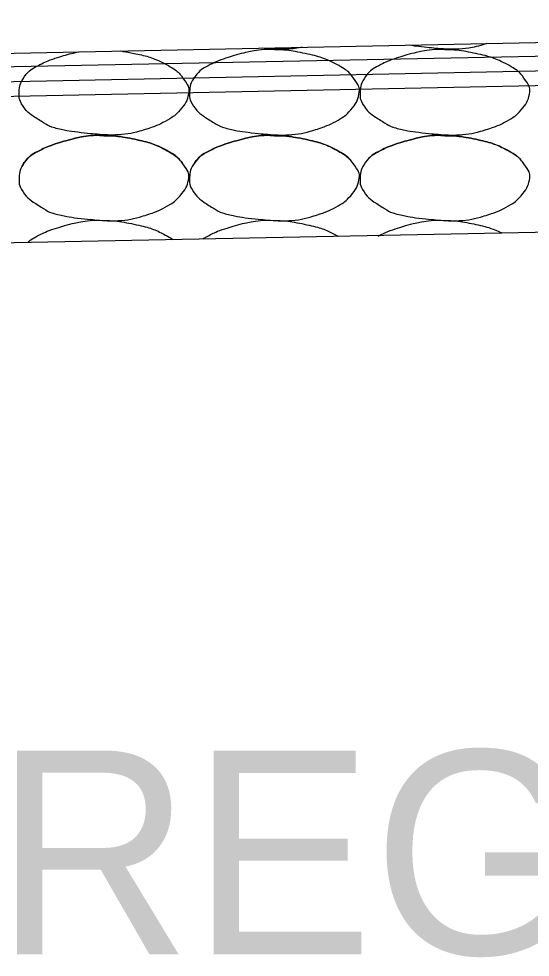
# Model space of a CAD drawing. Extents: x 1671357 to 13005564, y 567358 to 14261451.
# Drawn here: x 12758471.437 to 12758472.643, y 14259874.201 to 14259876.412 of the extents above; entities that cross this region are included whole.
import ezdxf

# ---------------------------------------------------------------- set-up
doc = ezdxf.new("R2010")
doc.units = 0
doc.layers.add('Default', color=7, linetype='Continuous')

msp = doc.modelspace()

# ---------------------------------------------------------------- linework, layer by layer
at = {"layer": 'Default'}
for p, q in [((12758465.8579, 14259876.2193), (12758475.4569, 14259876.412)), ((12758467.4561, 14259876.2196), (12758475.4575, 14259876.3802)), ((12758467.4561, 14259876.1847), (12758475.4582, 14259876.3454)), ((12758467.4561, 14259876.15), (12758475.4589, 14259876.3107)), ((12758464.4307, 14259875.744), (12758475.4459, 14259875.9651))]:
    msp.add_line(p, q, dxfattribs=at)
for points in [[(12758472.5406, 14259876.3534), (12758472.5196, 14259876.347), (12758472.4986, 14259876.342), (12758472.4653, 14259876.3399), (12758472.4535, 14259876.3399), (12758472.4242, 14259876.3418), (12758472.4066, 14259876.3435), (12758472.3786, 14259876.3466), (12758472.3682, 14259876.348), (12758472.3579, 14259876.3498)], [(12758471.6764, 14259876.3361), (12758471.6871, 14259876.3347), (12758471.6977, 14259876.3328), (12758471.737, 14259876.3247), (12758471.7634, 14259876.316), (12758471.8077, 14259876.2923), (12758471.8198, 14259876.2794), (12758471.8366, 14259876.2542), (12758471.8393, 14259876.2454), (12758471.8353, 14259876.2227), (12758471.8274, 14259876.2078), (12758471.8081, 14259876.1862), (12758471.8007, 14259876.1805), (12758471.7754, 14259876.1662), (12758471.7595, 14259876.1585), (12758471.7192, 14259876.1458), (12758471.6965, 14259876.14), (12758471.6614, 14259876.1378), (12758471.6496, 14259876.1378), (12758471.6203, 14259876.1397), (12758471.6027, 14259876.1414), (12758471.5658, 14259876.1455), (12758471.5466, 14259876.1485), (12758471.5118, 14259876.1566), (12758471.4983, 14259876.165), (12758471.4684, 14259876.1837), (12758471.4555, 14259876.1934), (12758471.4386, 14259876.2194), (12758471.4374, 14259876.2288), (12758471.4387, 14259876.2507), (12758471.4414, 14259876.2638), (12758471.4602, 14259876.2887), (12758471.4704, 14259876.2954), (12758471.4933, 14259876.3073), (12758471.5036, 14259876.3124), (12758471.5306, 14259876.3215), (12758471.5465, 14259876.3264), (12758471.5676, 14259876.3319), (12758471.5726, 14259876.333), (12758471.5775, 14259876.3341)], [(12758472.0399, 14259876.3386), (12758472.0633, 14259876.3389), (12758472.0868, 14259876.3354), (12758472.1389, 14259876.3247), (12758472.1653, 14259876.316), (12758472.2096, 14259876.2923), (12758472.2217, 14259876.2794), (12758472.2385, 14259876.2542), (12758472.2413, 14259876.2454), (12758472.2372, 14259876.2227), (12758472.2294, 14259876.2078), (12758472.21, 14259876.1862), (12758472.2026, 14259876.1805), (12758472.1774, 14259876.1662), (12758472.1615, 14259876.1585), (12758472.1212, 14259876.1458), (12758472.0985, 14259876.14), (12758472.0634, 14259876.1378), (12758472.0516, 14259876.1378), (12758472.0222, 14259876.1397), (12758472.0047, 14259876.1414), (12758471.9677, 14259876.1455), (12758471.9486, 14259876.1485), (12758471.9138, 14259876.1566), (12758471.9003, 14259876.165), (12758471.8704, 14259876.1837), (12758471.8575, 14259876.1934), (12758471.8405, 14259876.2194), (12758471.8393, 14259876.2288), (12758471.8406, 14259876.2507), (12758471.8433, 14259876.2638), (12758471.8621, 14259876.2887), (12758471.8724, 14259876.2954), (12758471.8952, 14259876.3073), (12758471.9055, 14259876.3124), (12758471.9326, 14259876.3215), (12758471.9484, 14259876.3264), (12758471.9747, 14259876.3332), (12758471.9848, 14259876.3354), (12758472.0099, 14259876.3393), (12758472.025, 14259876.3399), (12758472.0399, 14259876.3386)], [(12758472.1049, 14259876.3447), (12758472.095, 14259876.3427), (12758472.0851, 14259876.3413), (12758472.0634, 14259876.3399), (12758472.0516, 14259876.3399), (12758472.0308, 14259876.3412), (12758472.0218, 14259876.342), (12758472.0128, 14259876.3428)], [(12758472.4418, 14259876.3386), (12758472.4652, 14259876.3389), (12758472.4888, 14259876.3354), (12758472.5409, 14259876.3247), (12758472.5672, 14259876.316), (12758472.6115, 14259876.2923), (12758472.6237, 14259876.2794), (12758472.6405, 14259876.2542), (12758472.6432, 14259876.2454), (12758472.6391, 14259876.2227), (12758472.6313, 14259876.2078), (12758472.6119, 14259876.1862), (12758472.6045, 14259876.1805), (12758472.5793, 14259876.1662), (12758472.5634, 14259876.1585), (12758472.5231, 14259876.1458), (12758472.5004, 14259876.14), (12758472.4653, 14259876.1378), (12758472.4535, 14259876.1378), (12758472.4242, 14259876.1397), (12758472.4066, 14259876.1414), (12758472.3696, 14259876.1455), (12758472.3505, 14259876.1485), (12758472.3157, 14259876.1566), (12758472.3022, 14259876.165), (12758472.2723, 14259876.1837), (12758472.2594, 14259876.1934), (12758472.2424, 14259876.2194), (12758472.2413, 14259876.2288), (12758472.2425, 14259876.2507), (12758472.2453, 14259876.2638), (12758472.264, 14259876.2887), (12758472.2743, 14259876.2954), (12758472.2971, 14259876.3073), (12758472.3075, 14259876.3124), (12758472.3345, 14259876.3215), (12758472.3504, 14259876.3264), (12758472.3767, 14259876.3332), (12758472.3867, 14259876.3354), (12758472.4118, 14259876.3393), (12758472.427, 14259876.3399), (12758472.4418, 14259876.3386)], [(12758471.6379, 14259876.1365), (12758471.6614, 14259876.1368), (12758471.6849, 14259876.1333), (12758471.737, 14259876.1227), (12758471.7634, 14259876.1139), (12758471.8077, 14259876.0902), (12758471.8198, 14259876.0773), (12758471.8366, 14259876.0521), (12758471.8393, 14259876.0434), (12758471.8353, 14259876.0207), (12758471.8274, 14259876.0057), (12758471.8081, 14259875.9841), (12758471.8007, 14259875.9785), (12758471.7754, 14259875.9641), (12758471.7595, 14259875.9564), (12758471.7192, 14259875.9437), (12758471.6965, 14259875.9379), (12758471.6614, 14259875.9358), (12758471.6496, 14259875.9357), (12758471.6203, 14259875.9377), (12758471.6027, 14259875.9394), (12758471.5658, 14259875.9434), (12758471.5466, 14259875.9465), (12758471.5118, 14259875.9545), (12758471.4983, 14259875.9629), (12758471.4684, 14259875.9816), (12758471.4555, 14259875.9913), (12758471.4386, 14259876.0173), (12758471.4374, 14259876.0267), (12758471.4387, 14259876.0487), (12758471.4414, 14259876.0617), (12758471.4602, 14259876.0866), (12758471.4704, 14259876.0933), (12758471.4933, 14259876.1052), (12758471.5036, 14259876.1103), (12758471.5306, 14259876.1195), (12758471.5465, 14259876.1243), (12758471.5728, 14259876.1311), (12758471.5829, 14259876.1333), (12758471.608, 14259876.1372), (12758471.6231, 14259876.1378), (12758471.6379, 14259876.1365)], [(12758471.4451, 14259876.0651), (12758471.4466, 14259876.0681), (12758471.4485, 14259876.0711), (12758471.4602, 14259876.0866), (12758471.4704, 14259876.0933), (12758471.4933, 14259876.1052), (12758471.5036, 14259876.1103), (12758471.5306, 14259876.1195), (12758471.5465, 14259876.1243), (12758471.5728, 14259876.1311), (12758471.5829, 14259876.1333), (12758471.608, 14259876.1372), (12758471.6231, 14259876.1378), (12758471.6379, 14259876.1365)], [(12758471.6379, 14259876.1365), (12758471.6614, 14259876.1368), (12758471.6849, 14259876.1333), (12758471.737, 14259876.1227), (12758471.7634, 14259876.1139), (12758471.803, 14259876.0927), (12758471.813, 14259876.0839), (12758471.8221, 14259876.0727)], [(12758472.0399, 14259876.1365), (12758472.0633, 14259876.1368), (12758472.0868, 14259876.1333), (12758472.1389, 14259876.1227), (12758472.1653, 14259876.1139), (12758472.2096, 14259876.0902), (12758472.2217, 14259876.0773), (12758472.2385, 14259876.0521), (12758472.2413, 14259876.0434), (12758472.2372, 14259876.0207), (12758472.2294, 14259876.0057), (12758472.21, 14259875.9841), (12758472.2026, 14259875.9785), (12758472.1774, 14259875.9641), (12758472.1615, 14259875.9564), (12758472.1212, 14259875.9437), (12758472.0985, 14259875.9379), (12758472.0634, 14259875.9358), (12758472.0516, 14259875.9357), (12758472.0222, 14259875.9377), (12758472.0047, 14259875.9394), (12758471.9677, 14259875.9434), (12758471.9486, 14259875.9465), (12758471.9138, 14259875.9545), (12758471.9003, 14259875.9629), (12758471.8704, 14259875.9816), (12758471.8575, 14259875.9913), (12758471.8405, 14259876.0173), (12758471.8393, 14259876.0267), (12758471.8406, 14259876.0487), (12758471.8433, 14259876.0617), (12758471.8621, 14259876.0866), (12758471.8724, 14259876.0933), (12758471.8952, 14259876.1052), (12758471.9055, 14259876.1103), (12758471.9326, 14259876.1195), (12758471.9484, 14259876.1243), (12758471.9747, 14259876.1311), (12758471.9848, 14259876.1333), (12758472.0099, 14259876.1372), (12758472.025, 14259876.1378), (12758472.0399, 14259876.1365)], [(12758471.852, 14259876.0733), (12758471.8522, 14259876.0735), (12758471.8524, 14259876.0738), (12758471.8621, 14259876.0866), (12758471.8724, 14259876.0933), (12758471.8952, 14259876.1052), (12758471.9055, 14259876.1103), (12758471.9326, 14259876.1195), (12758471.9484, 14259876.1243), (12758471.9747, 14259876.1311), (12758471.9848, 14259876.1333), (12758472.0099, 14259876.1372), (12758472.025, 14259876.1378), (12758472.0399, 14259876.1365)], [(12758472.0399, 14259876.1365), (12758472.0633, 14259876.1368), (12758472.0868, 14259876.1333), (12758472.1389, 14259876.1227), (12758472.1653, 14259876.1139), (12758472.2017, 14259876.0944), (12758472.2098, 14259876.0882), (12758472.2171, 14259876.0806)], [(12758472.4418, 14259876.1365), (12758472.4652, 14259876.1368), (12758472.4888, 14259876.1333), (12758472.5409, 14259876.1227), (12758472.5672, 14259876.1139), (12758472.6115, 14259876.0902), (12758472.6237, 14259876.0773), (12758472.6405, 14259876.0521), (12758472.6432, 14259876.0434), (12758472.6391, 14259876.0207), (12758472.6313, 14259876.0057), (12758472.6119, 14259875.9841), (12758472.6045, 14259875.9785), (12758472.5793, 14259875.9641), (12758472.5634, 14259875.9564), (12758472.5231, 14259875.9437), (12758472.5004, 14259875.9379), (12758472.4653, 14259875.9358), (12758472.4535, 14259875.9357), (12758472.4242, 14259875.9377), (12758472.4066, 14259875.9394), (12758472.3696, 14259875.9434), (12758472.3505, 14259875.9465), (12758472.3157, 14259875.9545), (12758472.3022, 14259875.9629), (12758472.2723, 14259875.9816), (12758472.2594, 14259875.9913), (12758472.2424, 14259876.0173), (12758472.2413, 14259876.0267), (12758472.2425, 14259876.0487), (12758472.2453, 14259876.0617), (12758472.264, 14259876.0866), (12758472.2743, 14259876.0933), (12758472.2971, 14259876.1052), (12758472.3075, 14259876.1103), (12758472.3345, 14259876.1195), (12758472.3504, 14259876.1243), (12758472.3767, 14259876.1311), (12758472.3867, 14259876.1333), (12758472.4118, 14259876.1372), (12758472.427, 14259876.1378), (12758472.4418, 14259876.1365)], [(12758472.2609, 14259876.0815), (12758472.2686, 14259876.0895), (12758472.277, 14259876.0947), (12758472.2971, 14259876.1052), (12758472.3075, 14259876.1103), (12758472.3345, 14259876.1195), (12758472.3504, 14259876.1243), (12758472.3767, 14259876.1311), (12758472.3867, 14259876.1333), (12758472.4118, 14259876.1372), (12758472.427, 14259876.1378), (12758472.4418, 14259876.1365)], [(12758472.4418, 14259876.1365), (12758472.4652, 14259876.1368), (12758472.4888, 14259876.1333), (12758472.5409, 14259876.1227), (12758472.5672, 14259876.1139), (12758472.6, 14259876.0964), (12758472.6055, 14259876.0927), (12758472.6105, 14259876.0885)], [(12758471.4582, 14259875.885), (12758471.4649, 14259875.8912), (12758471.4722, 14259875.8956), (12758471.4909, 14259875.9053), (12758471.5013, 14259875.9105), (12758471.5283, 14259875.9196), (12758471.5442, 14259875.9244), (12758471.5705, 14259875.9313), (12758471.5805, 14259875.9334), (12758471.6056, 14259875.9374), (12758471.6208, 14259875.9379), (12758471.6356, 14259875.9366)], [(12758471.6356, 14259875.9366), (12758471.659, 14259875.937), (12758471.6826, 14259875.9334), (12758471.7347, 14259875.9228), (12758471.7611, 14259875.9141), (12758471.7921, 14259875.8974), (12758471.7963, 14259875.8948), (12758471.8002, 14259875.8919)], [(12758471.8709, 14259875.8933), (12758471.8746, 14259875.8956), (12758471.8783, 14259875.8978), (12758471.8929, 14259875.9053), (12758471.9032, 14259875.9105), (12758471.9302, 14259875.9196), (12758471.9461, 14259875.9244), (12758471.9724, 14259875.9313), (12758471.9825, 14259875.9334), (12758472.0076, 14259875.9374), (12758472.0227, 14259875.9379), (12758472.0375, 14259875.9366)], [(12758472.0375, 14259875.9366), (12758472.061, 14259875.937), (12758472.0845, 14259875.9334), (12758472.1366, 14259875.9228), (12758472.163, 14259875.9141), (12758472.1896, 14259875.8998), (12758472.1897, 14259875.8998), (12758472.1898, 14259875.8997)], [(12758472.2843, 14259875.8998), (12758472.2948, 14259875.9053), (12758472.3051, 14259875.9105), (12758472.3322, 14259875.9196), (12758472.348, 14259875.9244), (12758472.3743, 14259875.9313), (12758472.3844, 14259875.9334), (12758472.4095, 14259875.9374), (12758472.4246, 14259875.9379), (12758472.4395, 14259875.9366)], [(12758472.4395, 14259875.9366), (12758472.4629, 14259875.937), (12758472.4864, 14259875.9334), (12758472.533, 14259875.9239), (12758472.5547, 14259875.9173), (12758472.5761, 14259875.9075)]]:
    msp.add_open_spline(points, degree=3, dxfattribs=at)

# ---------------------------------------------------------------- texts
msp.add_text('AGGREGATE BASE COURSE', height=0.480045, dxfattribs=at).set_placement((12758469.9535, 14259874.2075))

doc.saveas('drawing.dxf')
